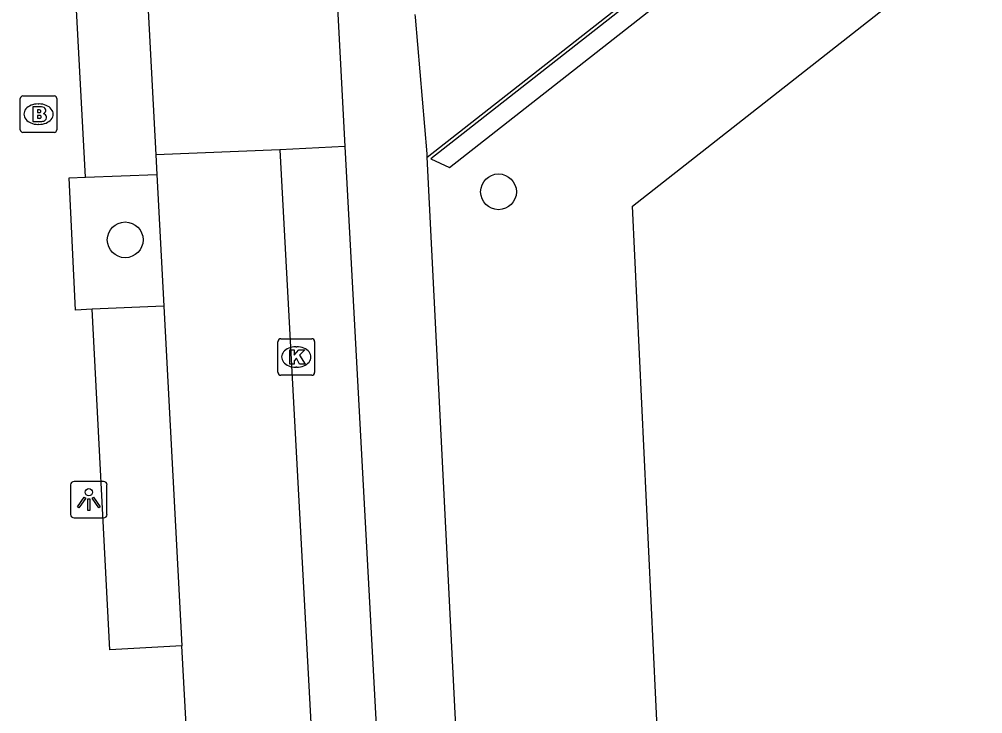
# Model space of a CAD drawing. Extents: x 158087 to 159494, y 382905 to 383981.
# Drawn here: x 158667.18 to 158693.55, y 383492.81 to 383511.83 of the extents above; entities that cross this region are included whole.
import ezdxf

# ---------------------------------------------------------------- set-up
doc = ezdxf.new("R2010")
doc.units = 0
for name, color, linetype in [('IMGEO_Boom', 7, 'Continuous'), ('IMGEO_Brandkraan', 7, 'Continuous'), ('IMGEO_Groenvoorziening', 7, 'Continuous'), ('IMGEO_Haag', 7, 'Continuous'), ('IMGEO_Hek', 7, 'Continuous'), ('IMGEO_Kolk', 7, 'Continuous'), ('IMGEO_Lichtpunt', 7, 'Continuous'), ('IMGEO_Parkeervlak_open', 7, 'Continuous'), ('IMGEO_Rijbaan_lokaal_open', 7, 'Continuous'), ('IMGEO_Voetpad_gesloten', 7, 'Continuous'), ('IMGEO_Voetpad_open', 7, 'Continuous')]:
    doc.layers.add(name, color=color, linetype=linetype)

msp = doc.modelspace()

# ---------------------------------------------------------------- linework, layer by layer
at = {"layer": 'IMGEO_Boom'}
for centre in [(158680.296, 383507.105), (158670.079, 383505.79)]:
    msp.add_circle(centre, 0.489, dxfattribs=at)
at = {"layer": 'IMGEO_Brandkraan'}
for p, q in [((158667.207, 383508.805), (158667.207, 383509.657)), ((158667.282, 383509.731), (158668.134, 383509.731)), ((158667.695, 383509.511), (158667.72, 383509.511)), ((158668.208, 383509.657), (158668.208, 383508.805)), ((158668.134, 383508.731), (158667.282, 383508.731)), ((158667.718, 383508.951), (158667.693, 383508.951))]:
    msp.add_line(p, q, dxfattribs=at)
for points in [[(158667.207, 383508.805), (158667.207, 383509.657)], [(158667.282, 383509.731), (158668.134, 383509.731)], [(158668.208, 383509.657), (158668.208, 383508.805)], [(158667.555, 383509.431), (158667.555, 383509.031), (158667.768, 383509.031)], [(158667.786, 383509.431), (158667.555, 383509.431)], [(158667.734, 383509.35), (158667.68, 383509.35), (158667.68, 383509.274)], [(158667.68, 383509.274), (158667.733, 383509.274)], [(158667.742, 383509.198), (158667.68, 383509.198), (158667.68, 383509.117)], [(158667.68, 383509.117), (158667.742, 383509.117)], [(158668.134, 383508.731), (158667.282, 383508.731)]]:
    msp.add_lwpolyline(points, dxfattribs=at)
for centre, radius, start, end in [((158667.284, 383509.655), 0.0765, 91.552, 178.448), ((158667.284, 383509.655), 0.0765, 91.552, 178.448), ((158668.132, 383509.655), 0.0765, 1.552, 88.448), ((158668.132, 383509.655), 0.0765, 1.552, 88.448), ((158667.735, 383509.312), 0.0379, 267.8285, 90.9355), ((158667.79, 383509.286), 0.145, 59.4692, 91.5367), ((158667.815, 383509.333), 0.0922, 285.5137, 58.1501), ((158667.743, 383509.157), 0.0404, 269.8759, 90.5077), ((158667.774, 383509.282), 0.251, 268.6676, 293.5347), ((158667.82, 383509.141), 0.105, 301.3115, 78.989), ((158667.284, 383508.807), 0.0765, 181.552, 268.448), ((158667.284, 383508.807), 0.0765, 181.552, 268.448), ((158668.132, 383508.807), 0.0765, 271.552, 358.448), ((158668.132, 383508.807), 0.0765, 271.552, 358.448)]:
    msp.add_arc(centre, radius, start, end, dxfattribs=at)
for centre, major_axis, ratio, start_param, end_param in [((158667.694, 383509.231), (-0.387, 0.002), 0.722429, 4.712389, 7.853982), ((158667.719, 383509.231), (-0.39, 0.002), 0.717154, 1.570796, 4.712389)]:
    msp.add_ellipse(centre, major_axis=major_axis, ratio=ratio, start_param=start_param, end_param=end_param, dxfattribs=at)
at = {"layer": 'IMGEO_Groenvoorziening'}
msp.add_lwpolyline([(158684.731, 383490.506), (158683.965, 383506.714), (158692.273, 383513.247), (158691.131, 383514.699)], dxfattribs=at)
at = {"layer": 'IMGEO_Haag'}
msp.add_lwpolyline([(158689.543, 383516.72), (158678.446, 383508.004), (158678.958, 383507.771), (158689.852, 383516.327)], dxfattribs=at)
at = {"layer": 'IMGEO_Hek'}
msp.add_lwpolyline([(158721.882, 383536.526), (158722.472, 383536.99), (158728.916, 383528.2), (158730.109, 383503.121), (158730.202, 383501.168), (158730.631, 383492.144), (158730.95, 383485.444), (158733.043, 383446.788), (158734.075, 383427.729), (158734.64, 383417.304), (158721.269, 383421.648), (158719.842, 383422.111), (158718.224, 383422.637), (158687.459, 383432.748), (158686.843, 383445.786), (158684.731, 383490.506), (158683.965, 383506.714), (158692.273, 383513.247), (158691.131, 383514.699)], dxfattribs=at)
at = {"layer": 'IMGEO_Kolk'}
for p, q in [((158674.261, 383502.156), (158674.261, 383503.008)), ((158674.336, 383503.082), (158675.188, 383503.082)), ((158675.262, 383503.008), (158675.262, 383502.156)), ((158674.749, 383502.862), (158674.774, 383502.862)), ((158674.772, 383502.302), (158674.747, 383502.302)), ((158675.188, 383502.082), (158674.336, 383502.082))]:
    msp.add_line(p, q, dxfattribs=at)
for points in [[(158674.261, 383502.156), (158674.261, 383503.008)], [(158674.336, 383503.082), (158675.188, 383503.082)], [(158675.262, 383503.008), (158675.262, 383502.156)], [(158674.582, 383502.782), (158674.705, 383502.782), (158674.705, 383502.631), (158674.835, 383502.782), (158674.999, 383502.782), (158674.853, 383502.631), (158675.006, 383502.382), (158674.854, 383502.382), (158674.769, 383502.546), (158674.705, 383502.479), (158674.705, 383502.382), (158674.582, 383502.382), (158674.582, 383502.782)], [(158675.188, 383502.082), (158674.336, 383502.082)]]:
    msp.add_lwpolyline(points, dxfattribs=at)
for centre, start, end in [((158674.338, 383503.006), 91.552, 178.448), ((158674.338, 383503.006), 91.552, 178.448), ((158675.186, 383503.006), 1.552, 88.448), ((158675.186, 383503.006), 1.552, 88.448), ((158674.338, 383502.158), 181.552, 268.448), ((158674.338, 383502.158), 181.552, 268.448), ((158675.186, 383502.158), 271.552, 358.448), ((158675.186, 383502.158), 271.552, 358.448)]:
    msp.add_arc(centre, 0.0765, start, end, dxfattribs=at)
for centre, major_axis, ratio, start_param, end_param in [((158674.748, 383502.582), (-0.387, 0.002), 0.722429, 4.712389, 7.853982), ((158674.773, 383502.582), (-0.39, 0.002), 0.717154, 1.570796, 4.712389)]:
    msp.add_ellipse(centre, major_axis=major_axis, ratio=ratio, start_param=start_param, end_param=end_param, dxfattribs=at)
at = {"layer": 'IMGEO_Lichtpunt'}
for p, q in [((158668.585, 383499.081), (158668.585, 383498.274)), ((158668.585, 383499.081), (158668.585, 383498.274)), ((158669.487, 383499.176), (158668.679, 383499.176)), ((158669.487, 383499.176), (158668.679, 383499.176)), ((158669.581, 383498.274), (158669.581, 383499.081)), ((158669.581, 383498.274), (158669.581, 383499.081)), ((158668.679, 383498.18), (158669.487, 383498.18)), ((158668.679, 383498.18), (158669.487, 383498.18))]:
    msp.add_line(p, q, dxfattribs=at)
for points in [[(158668.959, 383498.745), (158668.998, 383498.717), (158668.81, 383498.455), (158668.772, 383498.482), (158668.959, 383498.745)], [(158669.171, 383498.717), (158669.209, 383498.744), (158669.396, 383498.482), (158669.357, 383498.454), (158669.171, 383498.717)], [(158669.061, 383498.697), (158669.108, 383498.697), (158669.108, 383498.375), (158669.061, 383498.375), (158669.061, 383498.697)]]:
    msp.add_lwpolyline(points, dxfattribs=at)
msp.add_circle((158669.084, 383498.879), 0.0994, dxfattribs=at)
for centre, start, end in [((158668.679, 383499.081), 90, 180), ((158668.679, 383499.081), 90, 180), ((158669.487, 383499.081), 0, 90), ((158669.487, 383499.081), 0, 90), ((158668.679, 383498.274), 180, 270), ((158668.679, 383498.274), 180, 270), ((158669.487, 383498.274), 270, 0), ((158669.487, 383498.274), 270, 360)]:
    msp.add_arc(centre, 0.0946, start, end, dxfattribs=at)
at = {"layer": 'IMGEO_Parkeervlak_open'}
for points in [[(158668.993, 383507.507), (158670.949, 383507.577)], [(158671.139, 383503.971), (158669.171, 383503.896)]]:
    msp.add_lwpolyline(points, dxfattribs=at)
at = {"layer": 'IMGEO_Rijbaan_lokaal_open'}
for points in [[(158675.834, 383513.198), (158676.089, 383508.344)], [(158670.663, 383512.932), (158670.914, 383508.113)], [(158674.312, 383508.257), (158670.914, 383508.113)], [(158676.089, 383508.344), (158674.312, 383508.257)], [(158674.312, 383508.257), (158677.437, 383450.382)], [(158670.914, 383508.113), (158670.949, 383507.577)], [(158670.949, 383507.577), (158671.139, 383503.971)], [(158671.139, 383503.971), (158671.633, 383494.676)], [(158672.118, 383485.65), (158671.633, 383494.676)]]:
    msp.add_lwpolyline(points, dxfattribs=at)
at = {"layer": 'IMGEO_Voetpad_gesloten'}
for points in [[(158678.344, 383508.051), (158689.481, 383516.799)], [(158678.344, 383508.051), (158678.339, 383508.146), (158678.023, 383511.891), (158678.019, 383511.96)]]:
    msp.add_lwpolyline(points, dxfattribs=at)
at = {"layer": 'IMGEO_Voetpad_open'}
for points in [[(158668.993, 383507.507), (158665.508, 383572.174), (158667.539, 383572.294)], [(158676.089, 383508.344), (158679.174, 383451.328)], [(158679.235, 383490.291), (158678.344, 383508.051)], [(158669.171, 383503.896), (158668.722, 383503.868), (158668.547, 383507.486), (158668.993, 383507.507)], [(158671.633, 383494.676), (158669.656, 383494.566), (158669.171, 383503.896)]]:
    msp.add_lwpolyline(points, dxfattribs=at)

doc.saveas('drawing.dxf')
